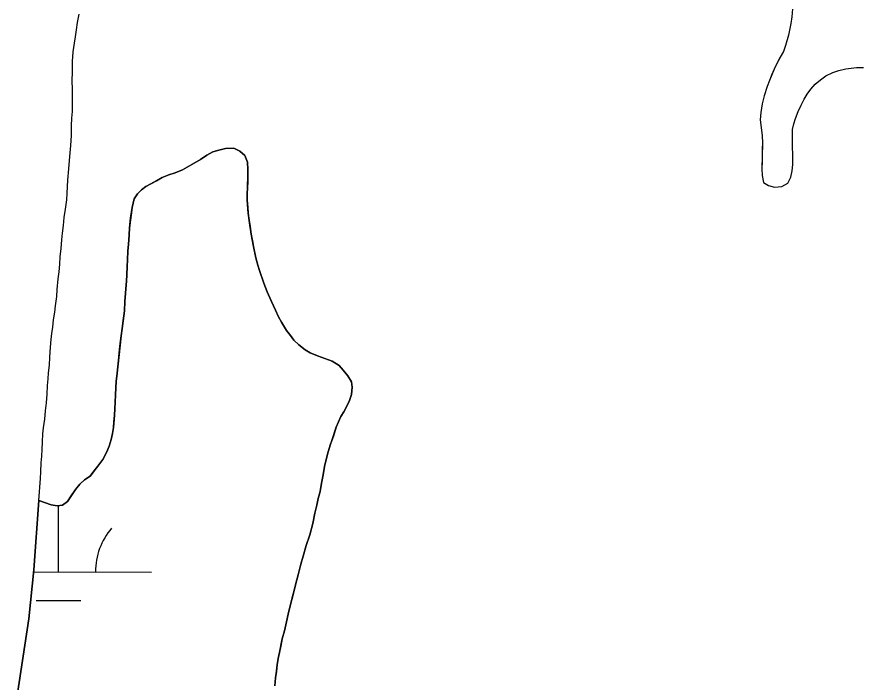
# Model space of a CAD drawing. Extents: x 3172297 to 3210190, y 958463 to 983887.
# Drawn here: x 3187757.4 to 3188209.3, y 977255.3 to 977613.1 of the extents above; entities that cross this region are included whole.
import ezdxf

# ---------------------------------------------------------------- set-up
doc = ezdxf.new("R2010")
doc.units = 0
for name, color, linetype in [('V-SITE-VEGE', 7, 'Continuous'), ('V-TOPO-SHOR', 7, 'Continuous'), ('V-WETL-SWMP', 7, 'Continuous')]:
    doc.layers.add(name, color=color, linetype=linetype)

msp = doc.modelspace()

# ---------------------------------------------------------------- linework, layer by layer
at = {"layer": 'V-SITE-VEGE'}
for p, q in [((3188174.41, 977617.31), (3188174.05, 977613.04)), ((3188174.05, 977613.04), (3188173.59, 977609.45)), ((3188173.59, 977609.45), (3188172.27, 977603.14)), ((3188172.27, 977603.14), (3188170.76, 977597.6)), ((3188169.62, 977594.4), (3188165.98, 977587.88)), ((3188170.76, 977597.6), (3188169.62, 977594.4)), ((3188164.54, 977584.96), (3188162.06, 977578.74)), ((3188165.98, 977587.88), (3188164.54, 977584.96)), ((3188199.44, 977584.13), (3188203.12, 977585.12)), ((3188203.12, 977585.12), (3188208.93, 977585.84)), ((3188208.93, 977585.84), (3188212.61, 977585.87)), ((3188189.59, 977579.12), (3188192.48, 977581.28)), ((3188192.48, 977581.28), (3188196.15, 977583.04)), ((3188196.15, 977583.04), (3188199.44, 977584.13)), ((3188160.93, 977575.64), (3188159.31, 977570.49)), ((3188162.06, 977578.74), (3188160.93, 977575.64)), ((3188184.29, 977574.24), (3188186.7, 977576.78)), ((3188186.7, 977576.78), (3188189.59, 977579.12)), ((3188180.74, 977568.79), (3188182.27, 977571.42)), ((3188182.27, 977571.42), (3188184.29, 977574.24)), ((3188158.17, 977566.32), (3188157.53, 977561.66)), ((3188159.31, 977570.49), (3188158.17, 977566.32)), ((3188179.12, 977565.48), (3188180.74, 977568.79)), ((3188176.16, 977558.39), (3188177.58, 977562.18)), ((3188177.58, 977562.18), (3188179.12, 977565.48)), ((3188157.53, 977561.66), (3188157.17, 977557.68)), ((3188157.17, 977557.68), (3188158.09, 977549.16)), ((3188175.21, 977555.48), (3188176.16, 977558.39)), ((3188174.55, 977552.47), (3188175.21, 977555.48)), ((3188158.09, 977549.16), (3188158.31, 977545.19)), ((3188174.51, 977544.04), (3188174.55, 977552.47)), ((3188158.31, 977545.19), (3188158.02, 977531.33)), ((3188174.74, 977538.03), (3188174.51, 977544.04)), ((3187862.82, 977540.43), (3187859.53, 977538.76)), ((3187866.01, 977541.42), (3187862.82, 977540.43)), ((3187869.49, 977542.21), (3187866.01, 977541.42)), ((3187874.05, 977542.44), (3187869.49, 977542.21)), ((3187877.35, 977540.81), (3187874.05, 977542.44)), ((3187879.89, 977538.41), (3187877.35, 977540.81)), ((3187856.16, 977536.41), (3187851.43, 977533.57)), ((3187859.53, 977538.76), (3187856.16, 977536.41)), ((3187881.37, 977534.93), (3187879.89, 977538.41)), ((3187881.59, 977531.05), (3187881.37, 977534.93)), ((3188174.58, 977533.67), (3188174.74, 977538.03)), ((3187846.5, 977530.82), (3187842.54, 977529.24)), ((3187851.43, 977533.57), (3187846.5, 977530.82)), ((3187881.61, 977527.76), (3187881.59, 977531.05)), ((3188158.02, 977531.33), (3188158.14, 977527.74)), ((3188173.65, 977526.78), (3188174.31, 977530.18)), ((3188174.31, 977530.18), (3188174.58, 977533.67)), ((3187835.48, 977526.68), (3187829.5, 977523.24)), ((3187839.16, 977528.16), (3187835.48, 977526.68)), ((3187842.54, 977529.24), (3187839.16, 977528.16)), ((3187881.46, 977521.07), (3187881.61, 977527.76)), ((3188158.14, 977527.74), (3188158.84, 977523.97)), ((3188172.03, 977523.57), (3188173.65, 977526.78)), ((3187826.79, 977521.87), (3187824.38, 977520.01)), ((3187829.5, 977523.24), (3187826.79, 977521.87)), ((3188158.84, 977523.97), (3188161.57, 977522.43)), ((3188161.57, 977522.43), (3188164.87, 977521.39)), ((3188164.87, 977521.39), (3188168.74, 977521.81)), ((3188168.74, 977521.81), (3188172.03, 977523.57)), ((3187822.26, 977517.87), (3187820.54, 977515.24)), ((3187824.38, 977520.01), (3187822.26, 977517.87)), ((3187881.19, 977517.97), (3187881.46, 977521.07)), ((3187881.31, 977514.48), (3187881.19, 977517.97)), ((3187820.54, 977515.24), (3187819.31, 977510.58)), ((3187881.84, 977507.51), (3187881.31, 977514.48)), ((3187819.31, 977510.58), (3187817.93, 977499.52)), ((3187882.25, 977503.53), (3187881.84, 977507.51)), ((3187883.46, 977496.27), (3187882.25, 977503.53)), ((3187817.93, 977499.52), (3187817.76, 977495.84)), ((3187817.76, 977495.84), (3187817.14, 977487.21)), ((3187884.67, 977489.5), (3187883.46, 977496.27)), ((3187885.87, 977483.5), (3187884.67, 977489.5)), ((3187817.14, 977487.21), (3187816.27, 977471.02)), ((3187887.86, 977476.63), (3187885.87, 977483.5)), ((3187890.13, 977469.86), (3187887.86, 977476.63)), ((3187816.27, 977471.02), (3187815.48, 977460.06)), ((3187891.91, 977465.22), (3187890.13, 977469.86)), ((3187896.53, 977455.37), (3187891.91, 977465.22)), ((3187815.48, 977460.06), (3187815.22, 977454.92)), ((3187815.22, 977454.92), (3187813.47, 977441.54)), ((3187898.1, 977451.69), (3187896.53, 977455.37)), ((3187899.67, 977448.8), (3187898.1, 977451.69)), ((3187902.32, 977444.45), (3187899.67, 977448.8)), ((3187904.57, 977441.75), (3187902.32, 977444.45)), ((3187813.47, 977441.54), (3187811.37, 977421.46)), ((3187906.33, 977439.25), (3187904.57, 977441.75)), ((3187908.96, 977436.65), (3187906.33, 977439.25)), ((3187912.37, 977434.05), (3187908.96, 977436.65)), ((3187915.19, 977432.33), (3187912.37, 977434.05)), ((3187918.98, 977430.7), (3187915.19, 977432.33)), ((3187926.95, 977427.95), (3187918.98, 977430.7)), ((3187930.65, 977425.65), (3187926.95, 977427.95)), ((3187932.89, 977423.14), (3187930.65, 977425.65)), ((3187935.33, 977419.96), (3187932.89, 977423.14)), ((3187811.37, 977421.46), (3187810.72, 977417)), ((3187937.29, 977416.87), (3187935.33, 977419.96)), ((3187810.65, 977413.6), (3187809.97, 977398.77)), ((3187810.72, 977417), (3187810.65, 977413.6)), ((3187937.7, 977413.87), (3187937.29, 977416.87)), ((3187937.34, 977410.08), (3187937.7, 977413.87)), ((3187936.3, 977406.78), (3187937.34, 977410.08)), ((3187933.23, 977400.66), (3187934.86, 977403.77)), ((3187934.86, 977403.77), (3187936.3, 977406.78)), ((3187931.6, 977398.13), (3187933.23, 977400.66)), ((3187809.97, 977398.77), (3187809.34, 977392.18)), ((3187929.12, 977392.39), (3187930.27, 977395.31)), ((3187930.27, 977395.31), (3187931.6, 977398.13)), ((3187809.34, 977392.18), (3187808.87, 977388.98)), ((3187924.75, 977379.18), (3187929.12, 977392.39)), ((3187808.87, 977388.98), (3187806.98, 977382.28)), ((3187806.98, 977382.28), (3187805.55, 977378.88)), ((3187805.55, 977378.88), (3187803.64, 977375.08)), ((3187923.81, 977375.69), (3187924.75, 977379.18)), ((3187803.64, 977375.08), (3187796.72, 977366.12)), ((3187921.18, 977362.39), (3187923.81, 977375.69)), ((3187793.82, 977364.07), (3187791.32, 977361.82)), ((3187796.72, 977366.12), (3187793.82, 977364.07)), ((3187788.91, 977358.99), (3187784.6, 977352.38)), ((3187791.32, 977361.82), (3187788.91, 977358.99)), ((3187920.43, 977357.93), (3187921.18, 977362.39)), ((3187918.64, 977350.55), (3187920.43, 977357.93)), ((3187769.12, 977353.05), (3187766.58, 977315.77)), ((3187775.79, 977350.67), (3187769.12, 977353.05)), ((3187778.99, 977350.21), (3187775.79, 977350.67)), ((3187781.99, 977350.52), (3187778.99, 977350.21)), ((3187784.6, 977352.38), (3187781.99, 977350.52)), ((3187916.58, 977340.56), (3187918.64, 977350.55)), ((3187914.87, 977334.63), (3187916.58, 977340.56)), ((3187912.97, 977328.81), (3187914.87, 977334.63)), ((3187911.36, 977323.08), (3187912.97, 977328.81)), ((3187908.62, 977313.08), (3187911.36, 977323.08)), ((3187766.58, 977315.77), (3187763.84, 977289.35)), ((3187904.56, 977297.16), (3187908.62, 977313.08)), ((3187901.26, 977282.98), (3187904.56, 977297.16)), ((3187763.84, 977289.35), (3187757.35, 977246.99)), ((3187900.12, 977278.61), (3187901.26, 977282.98)), ((3187898.62, 977271.33), (3187900.12, 977278.61)), ((3187897.4, 977264.74), (3187898.62, 977271.33)), ((3187896.03, 977253.39), (3187897.4, 977264.74))]:
    msp.add_line(p, q, dxfattribs=at)
at = {"layer": 'V-TOPO-SHOR'}
for points in [[(3188174.41, 977617.31), (3188174.05, 977613.04), (3188173.59, 977609.45), (3188172.27, 977603.14), (3188170.76, 977597.6), (3188169.62, 977594.4), (3188167.9, 977591.29), (3188165.98, 977587.88), (3188164.54, 977584.96), (3188163.21, 977581.76), (3188162.06, 977578.74), (3188160.93, 977575.64), (3188159.31, 977570.49), (3188158.17, 977566.32), (3188157.53, 977561.66), (3188157.17, 977557.68), (3188157.58, 977553.61), (3188158.09, 977549.16), (3188158.31, 977545.19), (3188158.24, 977542.18), (3188158.17, 977538.4), (3188158.09, 977535.2), (3188158.02, 977531.33), (3188158.14, 977527.74), (3188158.84, 977523.97), (3188161.57, 977522.43), (3188164.87, 977521.39), (3188168.74, 977521.81), (3188172.03, 977523.57), (3188173.65, 977526.78), (3188174.31, 977530.18), (3188174.58, 977533.67), (3188174.74, 977538.03), (3188174.51, 977544.04), (3188174.47, 977549.46), (3188174.55, 977552.47), (3188175.21, 977555.48), (3188176.16, 977558.39), (3188177.58, 977562.18), (3188179.12, 977565.48), (3188180.74, 977568.79), (3188182.27, 977571.42), (3188184.29, 977574.24), (3188186.7, 977576.78), (3188189.59, 977579.12), (3188192.48, 977581.28), (3188196.15, 977583.04), (3188199.44, 977584.13), (3188203.12, 977585.12), (3188208.93, 977585.84), (3188212.61, 977585.87)], [(3187769.12, 977353.05), (3187770.17, 977364.88), (3187770.24, 977368.37), (3187770.5, 977373.31), (3187770.77, 977376.8), (3187771.04, 977380.49), (3187771.1, 977384.56), (3187771.27, 977388.82), (3187771.73, 977392.12), (3187772.38, 977396.78), (3187772.84, 977401.24), (3187773.39, 977405.51), (3187773.65, 977410.16), (3187773.91, 977414.82), (3187774.27, 977418.4), (3187774.44, 977421.6), (3187774.9, 977425.77), (3187775.16, 977430.14), (3187775.52, 977435.37), (3187775.78, 977439.64), (3187776.24, 977442.84), (3187776.8, 977446.14), (3187777.16, 977450.11), (3187777.72, 977454.19), (3187778.18, 977457.68), (3187778.82, 977462.72), (3187779.09, 977466.51), (3187779.54, 977472.13), (3187780.09, 977475.91), (3187780.45, 977480.08), (3187780.72, 977484.06), (3187781.27, 977488.42), (3187781.53, 977493.17), (3187781.89, 977496.76), (3187782.45, 977500.93), (3187782.91, 977505.1), (3187783.55, 977509.66), (3187784.2, 977514.71), (3187784.37, 977518.29), (3187784.81, 977525.27), (3187785.25, 977531.29), (3187785.79, 977537.88), (3187786.33, 977543.8), (3187786.68, 977549.22), (3187786.75, 977554.36), (3187787.01, 977558.53), (3187787.27, 977562.22), (3187787.35, 977565.51), (3187787.32, 977569.78), (3187787.29, 977574.14), (3187787.17, 977578.59), (3187787.23, 977583.54), (3187787.39, 977589.06), (3187787.74, 977594.2), (3187788.39, 977598.86), (3187788.95, 977602.25), (3187789.5, 977606.04), (3187790.06, 977609.92), (3187790.8, 977614.48)], [(3187890.13, 977469.86), (3187887.86, 977476.63), (3187886.97, 977479.53), (3187885.87, 977483.5), (3187884.67, 977489.5), (3187884.17, 977492.59), (3187883.46, 977496.27), (3187882.76, 977500.53), (3187882.25, 977503.53), (3187881.84, 977507.51), (3187881.62, 977510.6), (3187881.31, 977514.48), (3187881.19, 977517.97), (3187881.46, 977521.07), (3187881.53, 977524.56), (3187881.61, 977527.76), (3187881.59, 977531.05), (3187881.37, 977534.93), (3187879.89, 977538.41), (3187877.35, 977540.81), (3187874.05, 977542.44), (3187869.49, 977542.21), (3187866.01, 977541.42), (3187862.82, 977540.43), (3187859.54, 977538.76), (3187856.16, 977536.41), (3187851.43, 977533.57), (3187846.5, 977530.82), (3187842.54, 977529.24), (3187839.16, 977528.16), (3187835.48, 977526.68), (3187832.49, 977524.91), (3187829.5, 977523.24), (3187826.79, 977521.87), (3187824.38, 977520.01), (3187822.26, 977517.87), (3187820.54, 977515.24), (3187819.31, 977510.58), (3187818.57, 977504.76), (3187817.93, 977499.52), (3187817.76, 977495.84), (3187817.41, 977490.7), (3187817.14, 977487.21), (3187816.88, 977482.26), (3187816.71, 977478.97), (3187816.45, 977474.12), (3187816.27, 977471.02), (3187816.01, 977466.75), (3187815.48, 977460.06), (3187815.22, 977454.92), (3187814.76, 977450.95), (3187814.02, 977445.51), (3187813.47, 977441.54), (3187812.82, 977435.91), (3187812.46, 977432.22), (3187812.1, 977428.25), (3187811.73, 977424.95), (3187811.37, 977421.46), (3187810.72, 977417), (3187810.65, 977413.6), (3187810.48, 977409.92), (3187810.31, 977405.75), (3187810.14, 977402.55), (3187809.97, 977398.77), (3187809.61, 977395.28), (3187809.34, 977392.18), (3187808.87, 977388.98), (3187808.02, 977385.87), (3187806.98, 977382.28), (3187805.55, 977378.88), (3187803.64, 977375.08), (3187800.85, 977371.48), (3187798.73, 977368.75), (3187796.72, 977366.12), (3187793.82, 977364.07), (3187791.32, 977361.82), (3187788.91, 977358.99), (3187786.23, 977354.91), (3187784.6, 977352.38), (3187781.99, 977350.52), (3187778.99, 977350.21), (3187775.79, 977350.67), (3187769.12, 977353.05)], [(3187896.03, 977253.39), (3187896.48, 977257.66), (3187896.95, 977261.05), (3187897.41, 977264.74), (3187897.97, 977268.04), (3187898.62, 977271.34), (3187899.38, 977274.73), (3187900.12, 977278.61), (3187901.26, 977282.98), (3187902.39, 977287.74), (3187903.33, 977291.91), (3187904.56, 977297.16), (3187905.88, 977302.49), (3187907.2, 977307.64), (3187908.62, 977313.08), (3187910.13, 977318.71), (3187911.36, 977323.08), (3187912.97, 977328.81), (3187914.87, 977334.63), (3187916.58, 977340.56), (3187917.7, 977346.19), (3187918.64, 977350.55), (3187919.49, 977354.05), (3187920.43, 977357.93), (3187921.18, 977362.39), (3187922.02, 977366.76), (3187922.87, 977371.22), (3187923.81, 977375.69), (3187924.75, 977379.18), (3187926.08, 977383.26), (3187927.6, 977387.63), (3187929.12, 977392.39), (3187930.27, 977395.31), (3187931.6, 977398.13), (3187933.23, 977400.66), (3187934.86, 977403.77), (3187936.3, 977406.78), (3187937.34, 977410.08), (3187937.7, 977413.87), (3187937.29, 977416.87), (3187935.33, 977419.96), (3187932.89, 977423.14), (3187930.65, 977425.65), (3187926.95, 977427.95), (3187923.06, 977429.28), (3187918.98, 977430.7), (3187915.19, 977432.33), (3187912.37, 977434.05), (3187908.96, 977436.65), (3187906.33, 977439.25), (3187904.57, 977441.75), (3187902.32, 977444.45), (3187899.67, 977448.8), (3187898.1, 977451.69), (3187896.53, 977455.37), (3187894.37, 977459.91), (3187891.91, 977465.22), (3187890.13, 977469.86)]]:
    msp.add_lwpolyline(points, dxfattribs=at)
at = {"layer": 'V-WETL-SWMP'}
for p, q in [((3187779.73, 977314.65), (3187779.82, 977350.29)), ((3187766.47, 977314.69), (3187829.73, 977314.53)), ((3187767.7, 977299.25), (3187791.7, 977299.19))]:
    msp.add_line(p, q, dxfattribs=at)
for points in [[(3188174.41, 977617.3), (3188174.05, 977613.04), (3188173.59, 977609.45), (3188172.27, 977603.14), (3188170.76, 977597.61), (3188169.62, 977594.4), (3188167.9, 977591.29), (3188165.98, 977587.88), (3188164.54, 977584.96), (3188163.21, 977581.76), (3188162.07, 977578.75), (3188160.92, 977575.64), (3188159.31, 977570.49), (3188158.18, 977566.31), (3188157.53, 977561.66), (3188157.17, 977557.68), (3188157.58, 977553.61), (3188158.1, 977549.16), (3188158.31, 977545.19), (3188158.24, 977542.18), (3188158.17, 977538.4), (3188158.09, 977535.2), (3188158.02, 977531.33), (3188158.14, 977527.74), (3188158.84, 977523.97), (3188161.57, 977522.43), (3188164.87, 977521.39), (3188168.74, 977521.8), (3188172.03, 977523.57), (3188173.65, 977526.78), (3188174.31, 977530.18), (3188174.58, 977533.67), (3188174.74, 977538.03), (3188174.51, 977544.04), (3188174.47, 977549.46), (3188174.55, 977552.47), (3188175.21, 977555.48), (3188176.16, 977558.39), (3188177.59, 977562.18), (3188179.11, 977565.48), (3188180.74, 977568.79), (3188182.27, 977571.42), (3188184.29, 977574.24), (3188186.7, 977576.78), (3188189.59, 977579.12), (3188192.48, 977581.27), (3188196.15, 977583.04), (3188199.44, 977584.13), (3188203.12, 977585.12), (3188208.93, 977585.84), (3188212.61, 977585.87)], [(3187757.35, 977246.99), (3187763.84, 977289.35), (3187766.58, 977315.77), (3187769.12, 977353.05), (3187775.79, 977350.67), (3187778.99, 977350.21), (3187781.99, 977350.52), (3187784.6, 977352.38), (3187786.23, 977354.91), (3187788.91, 977358.99), (3187791.32, 977361.82), (3187793.82, 977364.07), (3187796.72, 977366.12), (3187798.73, 977368.75), (3187800.85, 977371.48), (3187803.63, 977375.08), (3187805.55, 977378.88), (3187806.98, 977382.28), (3187808.02, 977385.87), (3187808.87, 977388.98), (3187809.34, 977392.18), (3187809.61, 977395.28), (3187809.97, 977398.77), (3187810.14, 977402.55), (3187810.31, 977405.75), (3187810.48, 977409.92), (3187810.65, 977413.6), (3187810.72, 977417), (3187811.37, 977421.46), (3187811.73, 977424.95), (3187812.1, 977428.25), (3187812.46, 977432.22), (3187812.83, 977435.91), (3187813.47, 977441.54), (3187814.02, 977445.51), (3187814.76, 977450.95), (3187815.22, 977454.92), (3187815.48, 977460.06), (3187816.01, 977466.75), (3187816.27, 977471.02), (3187816.45, 977474.12), (3187816.71, 977478.97), (3187816.88, 977482.26), (3187817.14, 977487.21), (3187817.41, 977490.7), (3187817.76, 977495.84), (3187817.93, 977499.52), (3187818.57, 977504.76), (3187819.31, 977510.58), (3187820.54, 977515.24), (3187822.26, 977517.87), (3187824.38, 977520.01), (3187826.79, 977521.87), (3187829.5, 977523.24), (3187832.49, 977524.91), (3187835.48, 977526.68), (3187839.16, 977528.16), (3187842.54, 977529.24), (3187846.5, 977530.82), (3187851.43, 977533.57), (3187856.16, 977536.41), (3187859.54, 977538.76), (3187862.82, 977540.43), (3187866.01, 977541.42), (3187869.49, 977542.22), (3187874.05, 977542.44), (3187877.35, 977540.81), (3187879.89, 977538.41), (3187881.37, 977534.93), (3187881.59, 977531.05), (3187881.61, 977527.76), (3187881.53, 977524.56), (3187881.46, 977521.07), (3187881.19, 977517.97), (3187881.31, 977514.48), (3187881.62, 977510.6), (3187881.84, 977507.51), (3187882.25, 977503.53), (3187882.76, 977500.53), (3187883.46, 977496.27), (3187884.17, 977492.59), (3187884.67, 977489.5), (3187885.88, 977483.5), (3187886.97, 977479.53), (3187887.86, 977476.63), (3187890.13, 977469.86), (3187891.91, 977465.22), (3187894.37, 977459.91)], [(3187894.37, 977459.91), (3187896.53, 977455.36), (3187898.1, 977451.69), (3187899.67, 977448.8), (3187902.32, 977444.45), (3187904.57, 977441.75), (3187906.33, 977439.24), (3187908.96, 977436.65), (3187912.37, 977434.05), (3187915.19, 977432.33), (3187918.98, 977430.7), (3187923.06, 977429.28), (3187926.95, 977427.95), (3187930.65, 977425.64), (3187932.89, 977423.14), (3187935.34, 977419.96), (3187937.29, 977416.87), (3187937.7, 977413.87), (3187937.34, 977410.08), (3187936.3, 977406.78), (3187934.86, 977403.77), (3187933.23, 977400.66), (3187931.6, 977398.13), (3187930.27, 977395.31), (3187929.12, 977392.39), (3187927.6, 977387.63), (3187926.08, 977383.26), (3187924.75, 977379.18), (3187923.81, 977375.69), (3187922.87, 977371.22), (3187922.02, 977366.76), (3187921.18, 977362.39), (3187920.44, 977357.93), (3187919.49, 977354.05), (3187918.64, 977350.55), (3187917.7, 977346.18), (3187916.58, 977340.56), (3187914.87, 977334.63), (3187912.97, 977328.81), (3187911.36, 977323.08), (3187910.13, 977318.71), (3187908.62, 977313.08), (3187907.2, 977307.64), (3187905.88, 977302.49), (3187904.56, 977297.16), (3187903.33, 977291.91), (3187902.39, 977287.74), (3187901.26, 977282.98), (3187900.12, 977278.61), (3187899.38, 977274.73), (3187898.62, 977271.34), (3187897.96, 977268.04), (3187897.41, 977264.74), (3187896.95, 977261.05), (3187896.48, 977257.66), (3187896.03, 977253.39)]]:
    msp.add_lwpolyline(points, dxfattribs=at)
msp.add_arc((3187834.98, 977314.99), 35.25, 139.0865, 180.6302, dxfattribs=at)

doc.saveas('drawing.dxf')
